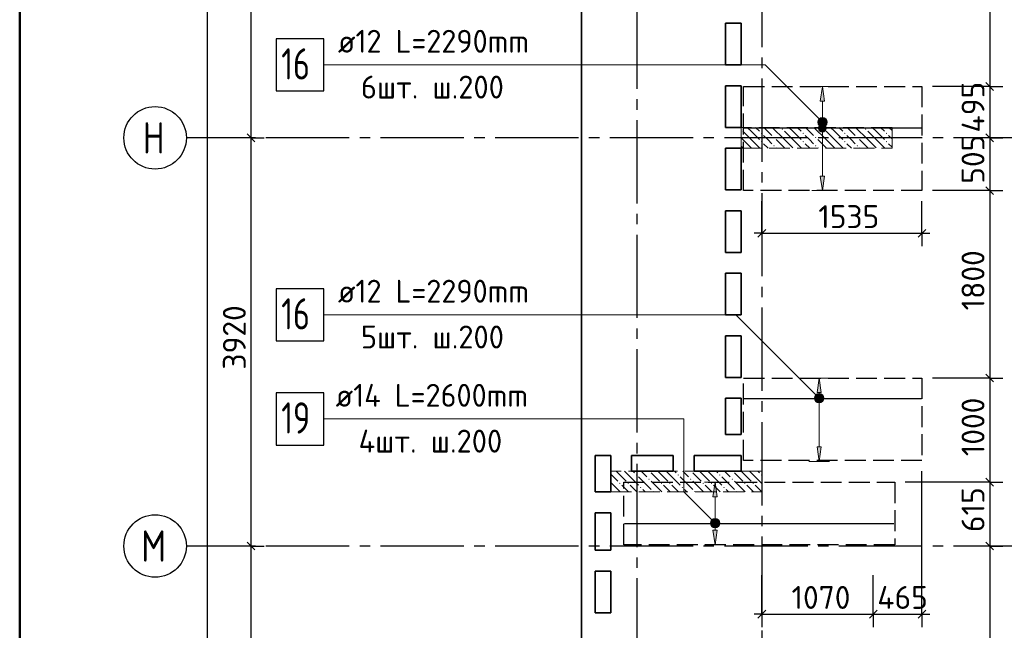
# Model space of a CAD drawing. Header units: millimetres. Extents: x 40580 to 1930067, y -240640 to 81020.
# Tile 268 of 656: x 761149 to 770600, y -198768 to -192904. Entities that reach past the tile are written whole.
import ezdxf

# ---------------------------------------------------------------- set-up
doc = ezdxf.new("R2010")
doc.units = ezdxf.units.MM
for name, pattern in [('______2', [270, 200, -70]), ('______5', [1100, 800, -100, 100, -100]), ('CENTER', [2, 1.25, -0.25, 0.25, -0.25])]:
    doc.linetypes.add(name, pattern=pattern)
for name, color, linetype, lineweight in [('Standard', 7, 'Continuous', 25), ('ДОП Верх по У', 7, 'Continuous', 25), ('ЖБ Перекрытие верхний уровень', 7, 'Continuous', 35), ('ОСИ', 7, 'CENTER', 15), ('Позиционная метка номер позиции', 7, 'Continuous', 13), ('Примечания', 7, 'Continuous', 13)]:
    doc.layers.add(name, color=color, linetype=linetype, lineweight=lineweight)
doc.layers.add('ЖБ Пилон', color=7, linetype='______2', lineweight=13, true_color=0xa0a0a0)
doc.styles.add('ISOCPEUR', font='isocpeur.ttf')

msp = doc.modelspace()

# ---------------------------------------------------------------- hatches: boundary and pattern name
at = {"layer": 'ДОП Верх по У', "linetype": 'Continuous', "lineweight": 13, "transparency": 33554687}
for points in [[(768874.2, -193685.6), (768854.2, -193545.6), (768834.2, -193685.6)], [(768816.7, -193945.6), (768891.7, -193945.6), (768886.5, -193926.8)], [(768816.7, -193945.6), (768886.5, -193926.8), (768822, -193926.8)], [(768822, -193926.8), (768886.5, -193926.8), (768873, -193913.3)], [(768822, -193926.8), (768873, -193913.3), (768835.5, -193913.3)], [(768835.5, -193913.3), (768873, -193913.3), (768854.2, -193908.1)], [(768822, -193964.3), (768891.7, -193945.6), (768816.7, -193945.6)], [(768822, -193964.3), (768886.5, -193964.3), (768891.7, -193945.6)], [(768835.5, -193977.8), (768886.5, -193964.3), (768822, -193964.3)], [(768835.5, -193977.8), (768873, -193977.8), (768886.5, -193964.3)], [(768873, -193977.8), (768835.5, -193977.8), (768854.2, -193983.1)], [(768843.2, -196485.6), (768823.2, -196345.6), (768803.2, -196485.6)], [(768785.7, -196545.6), (768860.7, -196545.6), (768855.5, -196526.8)], [(768785.7, -196545.6), (768855.5, -196526.8), (768791, -196526.8)], [(768791, -196564.3), (768860.7, -196545.6), (768785.7, -196545.6)], [(768791, -196526.8), (768855.5, -196526.8), (768842, -196513.3)], [(768791, -196526.8), (768842, -196513.3), (768804.5, -196513.3)], [(768791, -196564.3), (768855.5, -196564.3), (768860.7, -196545.6)], [(768804.5, -196577.8), (768855.5, -196564.3), (768791, -196564.3)], [(768804.5, -196513.3), (768842, -196513.3), (768823.2, -196508.1)], [(768804.5, -196577.8), (768842, -196577.8), (768855.5, -196564.3)], [(768842, -196577.8), (768804.5, -196577.8), (768823.2, -196583.1)], [(767844, -197485.6), (767824, -197345.6), (767804, -197485.6)], [(767791.7, -197726.8), (767856.2, -197726.8), (767842.7, -197713.3)], [(767791.7, -197726.8), (767842.7, -197713.3), (767805.2, -197713.3)], [(767805.2, -197713.3), (767842.7, -197713.3), (767824, -197708.1)], [(767786.5, -197745.6), (767861.5, -197745.6), (767856.2, -197726.8)], [(767786.5, -197745.6), (767856.2, -197726.8), (767791.7, -197726.8)], [(767791.7, -197764.3), (767861.5, -197745.6), (767786.5, -197745.6)], [(767791.7, -197764.3), (767856.2, -197764.3), (767861.5, -197745.6)], [(767805.2, -197777.8), (767856.2, -197764.3), (767791.7, -197764.3)], [(767805.2, -197777.8), (767842.7, -197777.8), (767856.2, -197764.3)], [(767842.7, -197777.8), (767805.2, -197777.8), (767824, -197783.1)]]:
    msp.add_hatch(color=7, dxfattribs=at).paths.add_polyline_path(points)
for points in [[(768874.2, -194405.6), (768854.2, -194545.6), (768834.2, -194405.6)], [(768843.2, -197005.6), (768823.2, -197145.6), (768803.2, -197005.6)], [(767844, -197805.6), (767824, -197945.6), (767804, -197805.6)]]:
    msp.add_hatch(color=7, dxfattribs=at).paths.add_polyline_path(points, flags=16)
at = {"layer": 'ЖБ Пилон', "linetype": 'Continuous', "lineweight": -3, "transparency": 33554687}
for points in [[(768073.2, -193952), (768076.7, -193955.5), (768073.2, -193958.9)], [(768263.7, -193995.5), (768270.2, -193989), (768276.7, -193995.5), (768270.2, -194002)], [(768383.7, -194035.5), (768390.2, -194029), (768396.7, -194035.5), (768390.2, -194042)], [(768463.7, -193955.5), (768470.2, -193949), (768476.7, -193955.5), (768470.2, -193962)], [(768663.7, -193995.5), (768670.2, -193989), (768676.7, -193995.5), (768670.2, -194002)], [(768783.7, -194035.5), (768790.2, -194029), (768796.7, -194035.5), (768790.2, -194042)], [(768863.7, -193955.5), (768870.2, -193949), (768876.7, -193955.5), (768870.2, -193962)], [(769063.7, -193995.5), (769070.2, -193989), (769076.7, -193995.5), (769070.2, -194002)], [(769183.7, -194035.5), (769190.2, -194029), (769196.7, -194035.5), (769190.2, -194042)], [(769263.7, -193955.5), (769270.2, -193949), (769276.7, -193955.5), (769270.2, -193962)], [(769463.7, -193995.5), (769470.2, -193989), (769476.7, -193995.5), (769470.2, -194002)], [(768263.7, -194075.5), (768270.2, -194069), (768276.7, -194075.5), (768270.2, -194082)], [(768383.7, -194115.5), (768390.2, -194109), (768396.7, -194115.5), (768390.2, -194122)], [(768663.7, -194075.5), (768670.2, -194069), (768676.7, -194075.5), (768670.2, -194082)], [(768783.7, -194115.5), (768790.2, -194109), (768796.7, -194115.5), (768790.2, -194122)], [(769063.7, -194075.5), (769070.2, -194069), (769076.7, -194075.5), (769070.2, -194082)], [(769183.7, -194115.5), (769190.2, -194109), (769196.7, -194115.5), (769190.2, -194122)], [(769463.7, -194075.5), (769470.2, -194069), (769476.7, -194075.5), (769470.2, -194082)], [(767193.6, -197238.6), (767190.2, -197242), (767186.8, -197238.6)], [(767593.6, -197238.6), (767590.2, -197242), (767586.8, -197238.6)], [(767993.6, -197238.6), (767990.2, -197242), (767986.8, -197238.6)], [(767063.7, -197275.5), (767070.2, -197269), (767076.7, -197275.5), (767070.2, -197282)], [(767183.7, -197315.5), (767190.2, -197309), (767196.7, -197315.5), (767190.2, -197322)], [(767463.7, -197275.5), (767470.2, -197269), (767476.7, -197275.5), (767470.2, -197282)], [(767583.7, -197315.5), (767590.2, -197309), (767596.7, -197315.5), (767590.2, -197322)], [(767863.7, -197275.5), (767870.2, -197269), (767876.7, -197275.5), (767870.2, -197282)], [(767983.7, -197315.5), (767990.2, -197309), (767996.7, -197315.5), (767990.2, -197322)], [(768263.7, -197275.5), (768270.2, -197269), (768273.2, -197272), (768273.2, -197278.9), (768270.2, -197282)], [(766823.7, -197435.5), (766830.2, -197429), (766836.7, -197435.5), (766833.6, -197438.6), (766826.8, -197438.6)], [(766903.7, -197355.5), (766910.2, -197349), (766916.7, -197355.5), (766910.2, -197362)], [(766983.7, -197355.5), (766990.2, -197349), (766996.7, -197355.5), (766990.2, -197362)], [(767103.7, -197395.5), (767110.2, -197389), (767116.7, -197395.5), (767110.2, -197402)], [(767223.7, -197435.5), (767230.2, -197429), (767236.7, -197435.5), (767233.6, -197438.6), (767226.8, -197438.6)], [(767303.7, -197355.5), (767310.2, -197349), (767316.7, -197355.5), (767310.2, -197362)], [(767383.7, -197355.5), (767390.2, -197349), (767396.7, -197355.5), (767390.2, -197362)], [(767503.7, -197395.5), (767510.2, -197389), (767516.7, -197395.5), (767510.2, -197402)], [(767623.7, -197435.5), (767630.2, -197429), (767636.7, -197435.5), (767633.6, -197438.6), (767626.8, -197438.6)], [(767703.7, -197355.5), (767710.2, -197349), (767716.7, -197355.5), (767710.2, -197362)], [(767783.7, -197355.5), (767790.2, -197349), (767796.7, -197355.5), (767790.2, -197362)], [(767903.7, -197395.5), (767910.2, -197389), (767916.7, -197395.5), (767910.2, -197402)], [(768023.7, -197435.5), (768030.2, -197429), (768036.7, -197435.5), (768033.6, -197438.6), (768026.8, -197438.6)], [(768103.7, -197355.5), (768110.2, -197349), (768116.7, -197355.5), (768110.2, -197362)], [(768183.7, -197355.5), (768190.2, -197349), (768196.7, -197355.5), (768190.2, -197362)]]:
    msp.add_hatch(color=7, dxfattribs=at).paths.add_polyline_path(points, flags=16)
at = {"layer": 'Позиционная метка номер позиции', "linetype": 'Continuous', "lineweight": 13, "transparency": 33554687}
for points in [[(768811, -193877.1), (768842.8, -193845.3), (768822.4, -193856.8)], [(768842.8, -193845.3), (768811, -193877.1), (768811, -193900)], [(768842.8, -193845.3), (768811, -193900), (768865.7, -193845.3)], [(768865.7, -193845.3), (768811, -193900), (768822.4, -193920.4)], [(768865.7, -193845.3), (768822.4, -193920.4), (768886.1, -193856.8)], [(768886.1, -193856.8), (768822.4, -193920.4), (768842.8, -193931.9)], [(768886.1, -193856.8), (768842.8, -193931.9), (768897.5, -193877.1)], [(768897.5, -193877.1), (768842.8, -193931.9), (768865.7, -193931.9)], [(768897.5, -193877.1), (768865.7, -193931.9), (768897.5, -193900)], [(768897.5, -193900), (768865.7, -193931.9), (768886.1, -193920.4)], [(768780, -196527.1), (768811.8, -196495.3), (768791.4, -196506.8)], [(768811.8, -196495.3), (768780, -196527.1), (768780, -196550)], [(768811.8, -196495.3), (768780, -196550), (768834.7, -196495.3)], [(768834.7, -196495.3), (768780, -196550), (768791.4, -196570.4)], [(768834.7, -196495.3), (768791.4, -196570.4), (768855.1, -196506.8)], [(768855.1, -196506.8), (768791.4, -196570.4), (768811.8, -196581.9)], [(768855.1, -196506.8), (768811.8, -196581.9), (768866.5, -196527.1)], [(768866.5, -196527.1), (768811.8, -196581.9), (768834.7, -196581.9)], [(768866.5, -196527.1), (768834.7, -196581.9), (768866.5, -196550)], [(768866.5, -196550), (768834.7, -196581.9), (768855.1, -196570.4)], [(767792.2, -197770.4), (767835.4, -197695.3), (767780.7, -197750)], [(767780.7, -197750), (767835.4, -197695.3), (767812.5, -197695.3)], [(767780.7, -197750), (767812.5, -197695.3), (767780.7, -197727.1)], [(767780.7, -197727.1), (767812.5, -197695.3), (767792.2, -197706.8)], [(767792.2, -197770.4), (767855.8, -197706.8), (767835.4, -197695.3)], [(767812.5, -197781.9), (767855.8, -197706.8), (767792.2, -197770.4)], [(767812.5, -197781.9), (767867.3, -197727.1), (767855.8, -197706.8)], [(767835.4, -197781.9), (767867.3, -197727.1), (767812.5, -197781.9)], [(767835.4, -197781.9), (767867.3, -197750), (767867.3, -197727.1)], [(767867.3, -197750), (767835.4, -197781.9), (767855.8, -197770.4)]]:
    msp.add_hatch(color=7, dxfattribs=at).paths.add_polyline_path(points)

# ---------------------------------------------------------------- linework, layer by layer
at = {"layer": 'Standard', "color": 7, "linetype": 'Continuous', "lineweight": -3, "transparency": 33554687}
for p, q in [((763369.8, -194038.6), (763369.8, -190118.6)), ((770460.2, -191745.6), (770460.2, -193545.6)), ((770460.2, -193545.6), (770460.2, -194038.6)), ((763369.8, -197958.6), (763369.8, -194038.6)), ((770460.2, -194038.6), (770460.2, -194545.6)), ((770460.2, -194545.6), (770460.2, -196345.6)), ((768273.2, -194955.3), (768198.2, -194955.3)), ((768273.2, -194955.3), (769810.2, -194955.3)), ((769810.2, -194955.3), (769885.2, -194955.3)), ((770460.2, -196345.6), (770460.2, -197345.6)), ((770460.2, -197345.6), (770460.2, -197958.6)), ((763369.8, -201258.6), (763369.8, -197958.6)), ((770460.2, -197958.6), (770460.2, -200665.6)), ((768273.2, -198612.3), (768198.2, -198612.3)), ((768273.2, -198612.3), (769343.2, -198612.3)), ((769343.2, -198612.3), (769810.2, -198612.3)), ((769810.2, -198612.3), (769885.2, -198612.3))]:
    msp.add_line(p, q, dxfattribs=at)
at = {"layer": 'Standard', "color": 251, "linetype": 'Continuous', "lineweight": -3, "true_color": 0x656565, "transparency": 33554687}
for p, q in [((770460.2, -193545.6), (770335.2, -193545.6)), ((770460.2, -193545.6), (770585.2, -193545.6)), ((763369.8, -194038.6), (763244.8, -194038.6)), ((763369.8, -194038.6), (763494.8, -194038.6)), ((770460.2, -194038.6), (770335.2, -194038.6)), ((770460.2, -194038.6), (770585.2, -194038.6)), ((770460.2, -194545.6), (770335.2, -194545.6)), ((770460.2, -194545.6), (770585.2, -194545.6)), ((768273.2, -194955.3), (768273.2, -194645.6)), ((769810.2, -194955.3), (769810.2, -194645.6)), ((768273.2, -194955.3), (768273.2, -194830.3)), ((769810.2, -194955.3), (769810.2, -194830.3)), ((768273.2, -194955.3), (768273.2, -195080.3)), ((769810.2, -194955.3), (769810.2, -195080.3)), ((770460.2, -196345.6), (770335.2, -196345.6)), ((770460.2, -196345.6), (770585.2, -196345.6)), ((770460.2, -197345.6), (770335.2, -197345.6)), ((770460.2, -197345.6), (770585.2, -197345.6)), ((763369.8, -197958.6), (763244.8, -197958.6)), ((763369.8, -197958.6), (763494.8, -197958.6)), ((770460.2, -197958.6), (770335.2, -197958.6)), ((770460.2, -197958.6), (770585.2, -197958.6)), ((768273.2, -198612.3), (768273.2, -198238.6)), ((768273.2, -198612.3), (768273.2, -198487.3)), ((769343.2, -198612.3), (769343.2, -198487.3)), ((769810.2, -198612.3), (769810.2, -198487.3)), ((768273.2, -198612.3), (768273.2, -198737.3)), ((769343.2, -198612.3), (769343.2, -198737.3)), ((769810.2, -198612.3), (769810.2, -198737.3))]:
    msp.add_line(p, q, dxfattribs=at)
at = {"layer": 'Standard', "color": 7, "linetype": 'Continuous', "lineweight": 25, "transparency": 33554687}
for p, q in [((770422.7, -193508.1), (770497.7, -193583.1)), ((763407.3, -194076.1), (763332.3, -194001.1)), ((770422.7, -194001.1), (770497.7, -194076.1)), ((770422.7, -194508.1), (770497.7, -194583.1)), ((768235.7, -194992.8), (768310.7, -194917.8)), ((769772.7, -194992.8), (769847.7, -194917.8)), ((770422.7, -196308.1), (770497.7, -196383.1)), ((770422.7, -197308.1), (770497.7, -197383.1)), ((763407.3, -197996.1), (763332.3, -197921.1)), ((770422.7, -197921.1), (770497.7, -197996.1)), ((768235.7, -198649.8), (768310.7, -198574.8)), ((769305.7, -198649.8), (769380.7, -198574.8)), ((769772.7, -198649.8), (769847.7, -198574.8))]:
    msp.add_line(p, q, dxfattribs=at)
at = {"layer": 'Standard', "color": 7, "linetype": 'Continuous', "lineweight": 50, "transparency": 33554687}
msp.add_lwpolyline([(761149.2, -181388.6), (800649.2, -181388.6), (800649.2, -239788.6), (761149.2, -239788.6), (761149.2, -181388.6)], close=True, dxfattribs=at)
at = {"layer": 'Standard', "color": 7, "linetype": 'Continuous', "lineweight": -3, "transparency": 33554687}
msp.add_lwpolyline([(762950.8, -229658.6), (762950.8, -206841.1), (762950.8, -206841.1), (762950.8, -183168.6)], dxfattribs=at)
at = {"layer": 'Standard', "color": 251, "linetype": 'Continuous', "lineweight": -3, "true_color": 0x656565, "transparency": 33554687}
for points in [[(770460.2, -193545.6), (770443.2, -193545.6), (770443.2, -193545.6), (770443.2, -193545.6), (770443.2, -193545.6), (770443.2, -193545.6), (770443.2, -193545.6), (770443.2, -193545.6), (770443.2, -193545.6), (770443.2, -193545.6), (770443.2, -193545.6), (770443.2, -193545.6), (770443.2, -193545.6), (770443.2, -193545.6), (770443.2, -193545.6), (770443.2, -193545.6), (770443.2, -193545.6), (770443.2, -193545.6), (770443.2, -193545.6), (770443.2, -193545.6), (770443.2, -193545.6), (770443.2, -193545.6), (770443.2, -193545.6), (770443.2, -193545.6), (770443.2, -193545.6), (770443.2, -193545.6), (770443.2, -193545.6), (770443.2, -193545.6), (770443.2, -193545.6), (770443.2, -193545.6), (770443.2, -193545.6), (770443.2, -193545.6), (770443.2, -193545.6), (770443.2, -193545.6), (770443.2, -193545.6), (770443.2, -193545.6), (770443.2, -193545.6), (770443.2, -193545.6), (770443.2, -193545.6), (770443.2, -193545.6), (770443.2, -193545.6), (770443.2, -193545.6), (770443.2, -193545.6), (770443.2, -193545.6), (770443.2, -193545.6), (769910.2, -193545.6)], [(763369.8, -194038.6), (763352.8, -194038.6), (763352.8, -194038.6), (763352.8, -194038.6), (763352.8, -194038.6), (763352.8, -194038.6), (763352.8, -194038.6), (763352.8, -194038.6), (763352.8, -194038.6), (762849.2, -194038.6)], [(770460.2, -194038.6), (770443.2, -194038.6), (770443.2, -194038.6), (770443.2, -194038.6), (770443.2, -194038.6), (770443.2, -194038.6), (770443.2, -194038.6), (770443.2, -194038.6), (770443.2, -194038.6), (770443.2, -194038.6), (770443.2, -194038.6), (770443.2, -194038.6), (770443.2, -194038.6), (770443.2, -194038.6), (770443.2, -194038.6), (770443.2, -194038.6), (770443.2, -194038.6), (770443.2, -194038.6), (770443.2, -194038.6), (770443.2, -194038.6), (770443.2, -194038.6), (770443.2, -194038.6), (770443.2, -194038.6), (770443.2, -194038.6), (770443.2, -194038.6), (770443.2, -194038.6), (770443.2, -194038.6), (770443.2, -194038.6), (770443.2, -194038.6), (770443.2, -194038.6), (770443.2, -194038.6), (770443.2, -194038.6), (770443.2, -194038.6), (770443.2, -194038.6), (770443.2, -194038.6), (770443.2, -194038.6), (770443.2, -194038.6), (770443.2, -194038.6), (770443.2, -194038.6), (770443.2, -194038.6), (770443.2, -194038.6), (770443.2, -194038.6), (770443.2, -194038.6), (770190.3, -194038.6)], [(770460.2, -194545.6), (770443.2, -194545.6), (770443.2, -194545.6), (770443.2, -194545.6), (770443.2, -194545.6), (770443.2, -194545.6), (770443.2, -194545.6), (770443.2, -194545.6), (770443.2, -194545.6), (770443.2, -194545.6), (770443.2, -194545.6), (770443.2, -194545.6), (770443.2, -194545.6), (770443.2, -194545.6), (770443.2, -194545.6), (770443.2, -194545.6), (770443.2, -194545.6), (770443.2, -194545.6), (770443.2, -194545.6), (770443.2, -194545.6), (770443.2, -194545.6), (770443.2, -194545.6), (770443.2, -194545.6), (770443.2, -194545.6), (770443.2, -194545.6), (770443.2, -194545.6), (770443.2, -194545.6), (770443.2, -194545.6), (770443.2, -194545.6), (770443.2, -194545.6), (770443.2, -194545.6), (770443.2, -194545.6), (770443.2, -194545.6), (770443.2, -194545.6), (770443.2, -194545.6), (770443.2, -194545.6), (770443.2, -194545.6), (770443.2, -194545.6), (770443.2, -194545.6), (770443.2, -194545.6), (770443.2, -194545.6), (769910.2, -194545.6)], [(770460.2, -196345.6), (770443.2, -196345.6), (770443.2, -196345.6), (770443.2, -196345.6), (770443.2, -196345.6), (770443.2, -196345.6), (770443.2, -196345.6), (770443.2, -196345.6), (770443.2, -196345.6), (770443.2, -196345.6), (770443.2, -196345.6), (770443.2, -196345.6), (770443.2, -196345.6), (770443.2, -196345.6), (770443.2, -196345.6), (770443.2, -196345.6), (770443.2, -196345.6), (770443.2, -196345.6), (770443.2, -196345.6), (770443.2, -196345.6), (770443.2, -196345.6), (770443.2, -196345.6), (770443.2, -196345.6), (770443.2, -196345.6), (770443.2, -196345.6), (770443.2, -196345.6), (770443.2, -196345.6), (770443.2, -196345.6), (770443.2, -196345.6), (770443.2, -196345.6), (770443.2, -196345.6), (770443.2, -196345.6), (770443.2, -196345.6), (770443.2, -196345.6), (770443.2, -196345.6), (770443.2, -196345.6), (770443.2, -196345.6), (770443.2, -196345.6), (770443.2, -196345.6), (769910.2, -196345.6)], [(769810.2, -198612.3), (769810.2, -197897.8), (769810.2, -197897.8), (769810.2, -197238.6)], [(770460.2, -197345.6), (770443.2, -197345.6), (770443.2, -197345.6), (770443.2, -197345.6), (770443.2, -197345.6), (770443.2, -197345.6), (770443.2, -197345.6), (770443.2, -197345.6), (770443.2, -197345.6), (770443.2, -197345.6), (770443.2, -197345.6), (770443.2, -197345.6), (770443.2, -197345.6), (770443.2, -197345.6), (770443.2, -197345.6), (770443.2, -197345.6), (770443.2, -197345.6), (770443.2, -197345.6), (770443.2, -197345.6), (770443.2, -197345.6), (770443.2, -197345.6), (770443.2, -197345.6), (770443.2, -197345.6), (770443.2, -197345.6), (770443.2, -197345.6), (770443.2, -197345.6), (770443.2, -197345.6), (770443.2, -197345.6), (770443.2, -197345.6), (770443.2, -197345.6), (770443.2, -197345.6), (770443.2, -197345.6), (770443.2, -197345.6), (770443.2, -197345.6), (770443.2, -197345.6), (770443.2, -197345.6), (770443.2, -197345.6), (769648.2, -197345.6)], [(763369.8, -197958.6), (763352.8, -197958.6), (763352.8, -197958.6), (763352.8, -197958.6), (763352.8, -197958.6), (763352.8, -197958.6), (763352.8, -197958.6), (763352.8, -197958.6), (763352.8, -197958.6), (763352.8, -197958.6), (763352.8, -197958.6), (762849.2, -197958.6)], [(770460.2, -197958.6), (770443.2, -197958.6), (770443.2, -197958.6), (770443.2, -197958.6), (770443.2, -197958.6), (770443.2, -197958.6), (770443.2, -197958.6), (770443.2, -197958.6), (770443.2, -197958.6), (770443.2, -197958.6), (770443.2, -197958.6), (770443.2, -197958.6), (770443.2, -197958.6), (770443.2, -197958.6), (770443.2, -197958.6), (770443.2, -197958.6), (770443.2, -197958.6), (770443.2, -197958.6), (770443.2, -197958.6), (770443.2, -197958.6), (770443.2, -197958.6), (770443.2, -197958.6), (770443.2, -197958.6), (770443.2, -197958.6), (770443.2, -197958.6), (770443.2, -197958.6), (770443.2, -197958.6), (770443.2, -197958.6), (770443.2, -197958.6), (770443.2, -197958.6), (770443.2, -197958.6), (770443.2, -197958.6), (770443.2, -197958.6), (770443.2, -197958.6), (770443.2, -197958.6), (770288.1, -197958.6)], [(769343.2, -198612.3), (769343.2, -198595.3), (769343.2, -198595.3), (769343.2, -198238.6)]]:
    msp.add_lwpolyline(points, dxfattribs=at)
at = {"layer": 'ДОП Верх по У', "color": 7, "linetype": 'Continuous', "lineweight": 13, "transparency": 33554687}
for p, q in [((764183.8, -193338.6), (766269.8, -193338.6)), ((764183.8, -195738.6), (766269.8, -195738.6)), ((764161.8, -196738.6), (766269.8, -196738.6))]:
    msp.add_line(p, q, dxfattribs=at)
at = {"layer": 'ДОП Верх по У', "color": 251, "linetype": 'Continuous', "lineweight": 13, "true_color": 0x494949, "transparency": 33554687}
for p, q in [((768854.2, -193545.6), (768754.2, -193545.6)), ((768854.2, -193545.6), (768834.2, -193685.6)), ((768874.2, -193685.6), (768854.2, -193545.6)), ((768854.2, -193545.6), (768954.2, -193545.6)), ((768854.2, -193545.6), (768854.2, -193545.6)), ((768834.2, -193685.6), (768874.2, -193685.6)), ((768854.2, -193915.6), (768854.2, -193685.6)), ((768816.7, -193945.6), (768816.7, -193945.6)), ((768854.2, -194405.6), (768854.2, -193975.6)), ((768891.7, -193945.6), (768891.7, -193945.6)), ((768854.2, -194545.6), (768834.2, -194405.6)), ((768834.2, -194405.6), (768874.2, -194405.6)), ((768874.2, -194405.6), (768854.2, -194545.6)), ((768854.2, -194545.6), (768754.2, -194545.6)), ((768854.2, -194545.6), (768954.2, -194545.6)), ((768854.2, -194545.6), (768854.2, -194545.6)), ((768823.2, -196345.6), (768723.2, -196345.6)), ((768823.2, -196345.6), (768803.2, -196485.6)), ((768843.2, -196485.6), (768823.2, -196345.6)), ((768823.2, -196345.6), (768923.2, -196345.6)), ((768823.2, -196345.6), (768823.2, -196345.6)), ((768803.2, -196485.6), (768843.2, -196485.6)), ((768823.2, -196515.6), (768823.2, -196485.6)), ((768785.7, -196545.6), (768785.7, -196545.6)), ((768823.2, -197005.6), (768823.2, -196575.6)), ((768860.7, -196545.6), (768860.7, -196545.6)), ((768823.2, -197145.6), (768803.2, -197005.6)), ((768803.2, -197005.6), (768843.2, -197005.6)), ((768843.2, -197005.6), (768823.2, -197145.6)), ((768823.2, -197145.6), (768723.2, -197145.6)), ((768823.2, -197145.6), (768923.2, -197145.6)), ((768823.2, -197145.6), (768823.2, -197145.6)), ((767824, -197345.6), (767724, -197345.6)), ((767824, -197345.6), (767804, -197485.6)), ((767844, -197485.6), (767824, -197345.6)), ((767824, -197345.6), (767924, -197345.6)), ((767824, -197345.6), (767824, -197345.6)), ((767804, -197485.6), (767844, -197485.6)), ((767824, -197715.6), (767824, -197485.6)), ((767786.5, -197745.6), (767786.5, -197745.6)), ((767824, -197945.6), (767804, -197805.6)), ((767804, -197805.6), (767844, -197805.6)), ((767824, -197805.6), (767824, -197775.6)), ((767844, -197805.6), (767824, -197945.6)), ((767861.5, -197745.6), (767861.5, -197745.6)), ((767824, -197945.6), (767724, -197945.6)), ((767824, -197945.6), (767924, -197945.6)), ((767824, -197945.6), (767824, -197945.6))]:
    msp.add_line(p, q, dxfattribs=at)
at = {"layer": 'ДОП Верх по У', "color": 7, "linetype": 'Continuous', "lineweight": -3, "transparency": 33554687}
for p, q in [((769804.2, -193945.6), (768104.2, -193945.6)), ((769804.2, -196545.6), (768104.2, -196545.6)), ((769541.2, -197745.6), (766955.2, -197745.6))]:
    msp.add_line(p, q, dxfattribs=at)
at = {"layer": 'ДОП Верх по У', "color": 7, "linetype": 'Continuous', "lineweight": 25, "transparency": 33554687}
for points in [[(763609.8, -193588.6), (764069.8, -193588.6), (764069.8, -193088.6), (763609.8, -193088.6), (763609.8, -193588.6)], [(763609.8, -195988.6), (764069.8, -195988.6), (764069.8, -195488.6), (763609.8, -195488.6), (763609.8, -195988.6)], [(763609.8, -196988.6), (764069.8, -196988.6), (764069.8, -196488.6), (763609.8, -196488.6), (763609.8, -196988.6)]]:
    msp.add_lwpolyline(points, dxfattribs=at)
at = {"layer": 'ДОП Верх по У', "color": 251, "linetype": 'Continuous', "lineweight": 13, "true_color": 0x494949, "transparency": 33554687}
for centre in [(768854.2, -193945.6), (768823.2, -196545.6), (767824, -197745.6)]:
    msp.add_circle(centre, 37.5, dxfattribs=at)
at = {"layer": 'ЖБ Перекрытие верхний уровень', "transparency": 33554687}
for p, q in [((766543.2, -183068.6), (766543.2, -207218.6)), ((767923.2, -193338.6), (767923.2, -192938.6)), ((767923.2, -192938.6), (768073.2, -192938.6)), ((768073.2, -192938.6), (768073.2, -193338.6)), ((768073.2, -193338.6), (767923.2, -193338.6)), ((767923.2, -193938.6), (767923.2, -193538.6)), ((767923.2, -193538.6), (768073.2, -193538.6)), ((768073.2, -193538.6), (768073.2, -193938.6)), ((768073.2, -193938.6), (767923.2, -193938.6)), ((767923.2, -194538.6), (767923.2, -194138.6)), ((767923.2, -194138.6), (768073.2, -194138.6)), ((768073.2, -194138.6), (768073.2, -194538.6)), ((768073.2, -194538.6), (767923.2, -194538.6)), ((767923.2, -195138.6), (767923.2, -194738.6)), ((767923.2, -194738.6), (768073.2, -194738.6)), ((768073.2, -194738.6), (768073.2, -195138.6)), ((768073.2, -195138.6), (767923.2, -195138.6)), ((767923.2, -195738.6), (767923.2, -195338.6)), ((767923.2, -195338.6), (768073.2, -195338.6)), ((768073.2, -195338.6), (768073.2, -195738.6)), ((768073.2, -195738.6), (767923.2, -195738.6)), ((767923.2, -196338.6), (767923.2, -195938.6)), ((767923.2, -195938.6), (768073.2, -195938.6)), ((768073.2, -195938.6), (768073.2, -196338.6)), ((768073.2, -196338.6), (767923.2, -196338.6)), ((767923.2, -196888.6), (767923.2, -196538.6)), ((767923.2, -196538.6), (768073.2, -196538.6)), ((768073.2, -196538.6), (768073.2, -196888.6)), ((768073.2, -196888.6), (767923.2, -196888.6)), ((766673.2, -197438.6), (766673.2, -197088.6)), ((766673.2, -197088.6), (766823.2, -197088.6)), ((766823.2, -197088.6), (766823.2, -197438.6)), ((767023.2, -197238.6), (767023.2, -197088.6)), ((767023.2, -197088.6), (767423.2, -197088.6)), ((767423.2, -197088.6), (767423.2, -197238.6)), ((767623.2, -197238.6), (767623.2, -197088.6)), ((767623.2, -197088.6), (768073.2, -197088.6)), ((768073.2, -197088.6), (768073.2, -197238.6)), ((767423.2, -197238.6), (767023.2, -197238.6)), ((768073.2, -197238.6), (767623.2, -197238.6)), ((766823.2, -197438.6), (766673.2, -197438.6)), ((766673.2, -197998.6), (766673.2, -197638.6)), ((766673.2, -197638.6), (766823.2, -197638.6)), ((766823.2, -197638.6), (766823.2, -197998.6)), ((766823.2, -197998.6), (766673.2, -197998.6)), ((766673.2, -198198.6), (766823.2, -198198.6)), ((766673.2, -198598.6), (766673.2, -198198.6)), ((766823.2, -198198.6), (766823.2, -198598.6)), ((766823.2, -198598.6), (766673.2, -198598.6))]:
    msp.add_line(p, q, dxfattribs=at)
at = {"layer": 'ЖБ Пилон', "color": 253, "linetype": '______2', "lineweight": 13, "true_color": 0xa0a0a0, "transparency": 33554687}
for p, q in [((769523.2, -193938.6), (768073.2, -193938.6)), ((768073.2, -193938.6), (768073.2, -194138.6)), ((769523.2, -194138.6), (769523.2, -193938.6)), ((768073.2, -194138.6), (769523.2, -194138.6)), ((768273.2, -197238.6), (766823.2, -197238.6)), ((766823.2, -197238.6), (766823.2, -197438.6)), ((768273.2, -197438.6), (768273.2, -197238.6)), ((766823.2, -197438.6), (768273.2, -197438.6))]:
    msp.add_line(p, q, dxfattribs=at)
at = {"layer": 'ЖБ Пилон', "color": 9, "linetype": 'Continuous', "lineweight": -3, "true_color": 0xc7c7c7, "transparency": 33554687}
for p, q in [((768170.2, -193975.5), (768133.3, -193938.6)), ((768213.3, -193938.6), (768250.2, -193975.5)), ((768293.3, -193938.6), (768370.2, -194015.5)), ((768490.2, -194055.5), (768373.3, -193938.6)), ((768570.2, -193975.5), (768533.3, -193938.6)), ((768613.3, -193938.6), (768650.2, -193975.5)), ((768693.3, -193938.6), (768770.2, -194015.5)), ((768890.2, -194055.5), (768773.3, -193938.6)), ((768970.2, -193975.5), (768933.3, -193938.6)), ((769013.3, -193938.6), (769050.2, -193975.5)), ((769093.3, -193938.6), (769170.2, -194015.5)), ((769290.2, -194055.5), (769173.3, -193938.6)), ((769370.2, -193975.5), (769333.3, -193938.6)), ((769413.3, -193938.6), (769450.2, -193975.5)), ((769493.3, -193938.6), (769523.2, -193968.5)), ((768090.2, -193975.5), (768170.2, -194055.5)), ((768170.2, -193975.5), (768250.2, -194055.5)), ((768330.2, -194055.5), (768290.2, -194015.5)), ((768490.2, -193975.5), (768570.2, -194055.5)), ((768570.2, -193975.5), (768650.2, -194055.5)), ((768730.2, -194055.5), (768690.2, -194015.5)), ((768890.2, -193975.5), (768970.2, -194055.5)), ((768970.2, -193975.5), (769050.2, -194055.5)), ((769130.2, -194055.5), (769090.2, -194015.5)), ((769290.2, -193975.5), (769370.2, -194055.5)), ((769370.2, -193975.5), (769450.2, -194055.5)), ((769523.2, -194048.5), (769490.2, -194015.5)), ((768090.2, -194055.5), (768073.2, -194038.5)), ((768073.2, -194118.5), (768090.2, -194135.5)), ((768090.2, -194055.5), (768170.2, -194135.5)), ((768170.2, -194055.5), (768253.3, -194138.6)), ((768290.2, -194095.5), (768333.3, -194138.6)), ((768370.2, -194095.5), (768330.2, -194055.5)), ((768410.2, -194055.5), (768490.2, -194135.5)), ((768490.2, -194055.5), (768570.2, -194135.5)), ((768570.2, -194055.5), (768653.3, -194138.6)), ((768690.2, -194095.5), (768733.3, -194138.6)), ((768770.2, -194095.5), (768730.2, -194055.5)), ((768810.2, -194055.5), (768890.2, -194135.5)), ((768890.2, -194055.5), (768970.2, -194135.5)), ((768970.2, -194055.5), (769053.3, -194138.6)), ((769090.2, -194095.5), (769133.3, -194138.6)), ((769170.2, -194095.5), (769130.2, -194055.5)), ((769210.2, -194055.5), (769290.2, -194135.5)), ((769290.2, -194055.5), (769370.2, -194135.5)), ((769370.2, -194055.5), (769453.3, -194138.6)), ((769490.2, -194095.5), (769523.2, -194128.5)), ((768410.2, -194135.5), (768413.3, -194138.6)), ((768810.2, -194135.5), (768813.3, -194138.6)), ((769210.2, -194135.5), (769213.3, -194138.6)), ((766890.2, -197255.5), (766873.3, -197238.6)), ((766953.3, -197238.6), (766970.2, -197255.5)), ((767033.3, -197238.6), (767050.2, -197255.5)), ((767130.2, -197255.5), (767113.3, -197238.6)), ((767290.2, -197255.5), (767273.3, -197238.6)), ((767353.3, -197238.6), (767370.2, -197255.5)), ((767433.3, -197238.6), (767450.2, -197255.5)), ((767530.2, -197255.5), (767513.3, -197238.6)), ((767690.2, -197255.5), (767673.3, -197238.6)), ((767753.3, -197238.6), (767770.2, -197255.5)), ((767833.3, -197238.6), (767850.2, -197255.5)), ((767930.2, -197255.5), (767913.3, -197238.6)), ((768090.2, -197255.5), (768073.3, -197238.6)), ((768153.3, -197238.6), (768170.2, -197255.5)), ((768233.3, -197238.6), (768250.2, -197255.5)), ((766823.2, -197268.5), (766890.2, -197335.5)), ((766890.2, -197255.5), (766970.2, -197335.5)), ((766970.2, -197255.5), (767090.2, -197375.5)), ((767090.2, -197295.5), (767210.2, -197415.5)), ((767170.2, -197295.5), (767130.2, -197255.5)), ((767210.2, -197255.5), (767290.2, -197335.5)), ((767210.2, -197335.5), (767313.3, -197438.6)), ((767290.2, -197255.5), (767370.2, -197335.5)), ((767370.2, -197255.5), (767490.2, -197375.5)), ((767490.2, -197295.5), (767610.2, -197415.5)), ((767570.2, -197295.5), (767530.2, -197255.5)), ((767610.2, -197255.5), (767690.2, -197335.5)), ((767610.2, -197335.5), (767713.3, -197438.6)), ((767690.2, -197255.5), (767770.2, -197335.5)), ((767770.2, -197255.5), (767890.2, -197375.5)), ((767890.2, -197295.5), (768010.2, -197415.5)), ((767970.2, -197295.5), (767930.2, -197255.5)), ((768010.2, -197255.5), (768090.2, -197335.5)), ((768010.2, -197335.5), (768113.3, -197438.6)), ((768090.2, -197255.5), (768170.2, -197335.5)), ((768170.2, -197255.5), (768273.2, -197358.5)), ((766823.2, -197348.5), (766913.3, -197438.6)), ((766970.2, -197415.5), (766930.2, -197375.5)), ((766993.3, -197438.6), (766970.2, -197415.5)), ((767010.2, -197375.5), (767073.3, -197438.6)), ((767130.2, -197415.5), (767153.3, -197438.6)), ((767370.2, -197415.5), (767330.2, -197375.5)), ((767393.3, -197438.6), (767370.2, -197415.5)), ((767410.2, -197375.5), (767473.3, -197438.6)), ((767530.2, -197415.5), (767553.3, -197438.6)), ((767770.2, -197415.5), (767730.2, -197375.5)), ((767793.3, -197438.6), (767770.2, -197415.5)), ((767810.2, -197375.5), (767873.3, -197438.6)), ((767930.2, -197415.5), (767953.3, -197438.6)), ((768170.2, -197415.5), (768130.2, -197375.5)), ((768193.3, -197438.6), (768170.2, -197415.5)), ((768210.2, -197375.5), (768273.2, -197438.5))]:
    msp.add_line(p, q, dxfattribs=at)
at = {"layer": 'ОСИ', "color": 8, "linetype": '______5', "lineweight": -3, "transparency": 33554687}
for p, q in [((768273.2, -182468.6), (768273.2, -233188.6)), ((767073.2, -182868.6), (767073.2, -233188.6)), ((781913.2, -194038.6), (762749.2, -194038.6)), ((781913.2, -197958.6), (762749.2, -197958.6))]:
    msp.add_line(p, q, dxfattribs=at)
at = {"layer": 'ОСИ', "color": 7, "linetype": 'Continuous', "lineweight": -3, "transparency": 33554687}
for centre in [(762449.2, -194038.6), (762449.2, -197958.6)]:
    msp.add_circle(centre, 300, dxfattribs=at)
at = {"layer": 'Позиционная метка номер позиции', "color": 7, "linetype": 'Continuous', "lineweight": 13, "transparency": 33554687}
for p, q in [((768822.4, -193856.8), (768822.4, -193856.8)), ((768822.4, -193920.4), (768822.4, -193920.4)), ((768886.1, -193856.8), (768886.1, -193856.8)), ((768886.1, -193920.4), (768886.1, -193920.4)), ((768791.4, -196506.8), (768791.4, -196506.8)), ((768791.4, -196570.4), (768791.4, -196570.4)), ((768855.1, -196506.8), (768855.1, -196506.8)), ((768855.1, -196570.4), (768855.1, -196570.4)), ((767792.2, -197706.8), (767792.2, -197706.8)), ((767855.8, -197706.8), (767855.8, -197706.8)), ((767792.2, -197770.4), (767792.2, -197770.4)), ((767855.8, -197770.4), (767855.8, -197770.4))]:
    msp.add_line(p, q, dxfattribs=at)
for points in [[(764069.8, -193338.6), (768304.2, -193338.6), (768854.2, -193888.6)], [(764069.8, -195738.6), (768023.2, -195738.6), (768823.2, -196538.6)], [(767824, -197738.6), (767524, -197438.6), (767524, -196738.6), (764069.8, -196738.6)]]:
    msp.add_lwpolyline(points, dxfattribs=at)
for centre in [(768854.2, -193888.6), (768823.2, -196538.6), (767824, -197738.6)]:
    msp.add_circle(centre, 45, dxfattribs=at)
at = {"layer": 'Примечания', "color": 7, "linetype": '______2', "lineweight": -3, "transparency": 33554687}
for p, q in [((768098.2, -193545.6), (769810.2, -193545.6)), ((768098.2, -194545.6), (768098.2, -193545.6)), ((769810.2, -193545.6), (769810.2, -194545.6)), ((769810.2, -194545.6), (768098.2, -194545.6)), ((768098.2, -196345.6), (769810.2, -196345.6)), ((768098.2, -197138.6), (768098.2, -196345.6)), ((769810.2, -196345.6), (769810.2, -197138.6)), ((769810.2, -197138.6), (768098.2, -197138.6)), ((766948.2, -197345.6), (769548.2, -197345.6)), ((766948.2, -197945.6), (766948.2, -197345.6)), ((769548.2, -197345.6), (769548.2, -197945.6)), ((769548.2, -197945.6), (766948.2, -197945.6))]:
    msp.add_line(p, q, dxfattribs=at)

# ---------------------------------------------------------------- texts
at = {"layer": 'Standard', "color": 7, "linetype": 'Continuous', "lineweight": 25, "transparency": 33554687, "char_height": 220, "attachment_point": 7, "rotation": 90, "style": 'ISOCPEUR'}
for s, insert, width in [('495', (770410.2, -193987.5), 516.396), ('505', (770410.2, -194479.7), 500.814), ('1800', (770410.2, -195695.8), 625.741), ('3920', (763319.8, -196264.4), 657.058), ('1000', (770410.2, -197095.8), 625.735), ('615', (770410.2, -197824), 469.509)]:
    msp.add_mtext(s, dxfattribs=dict(at, insert=insert, width=width))
at = {"layer": 'Standard', "color": 7, "linetype": 'Continuous', "lineweight": 25, "transparency": 33554687, "char_height": 220, "attachment_point": 7, "style": 'ISOCPEUR'}
for s, insert, width in [('1535', (768815.1, -194905.2), 579.012), ('1070', (768558, -198562.3), 625.741), ('465', (769381.3, -198562.3), 516.396)]:
    msp.add_mtext(s, dxfattribs=dict(at, insert=insert, width=width))
at = {"layer": 'ДОП Верх по У', "color": 7, "linetype": 'Continuous', "lineweight": 13, "transparency": 33554687, "attachment_point": 7, "style": 'ISOCPEUR'}
for s, insert, char_height, width in [('\\W0.96;ø12 L=2290mm ', (764203.8, -193221.2), 220, 2152.025), ('\\W0.75;16', (763659.8, -193478.6), 300, 472.649), ('\\W0.97;6шт. ш.200 ', (764423.8, -193661.2), 220, 1713.203), ('\\W0.96;ø12 L=2290mm ', (764203.8, -195621.2), 220, 2152.025), ('\\W0.75;16', (763659.8, -195878.6), 300, 472.649), ('\\W0.97;5шт. ш.200 ', (764423.8, -196061.2), 220, 1713.203), ('\\W0.96;ø14 L=2600mm ', (764181.8, -196621.2), 220, 2173.901), ('\\W0.75;19', (763659.8, -196878.6), 300, 472.649), ('\\W0.97;4шт. ш.200 ', (764401.8, -197061.2), 220, 1735.063)]:
    msp.add_mtext(s, dxfattribs=dict(at, insert=insert, char_height=char_height, width=width))
at = {"layer": 'ОСИ', "color": 7, "linetype": 'Continuous', "lineweight": 25, "transparency": 33554687, "char_height": 300, "attachment_point": 7, "style": 'ISOCPEUR'}
for s, insert, width in [('\\W0.80;Н', (762329.2, -194188.6), 359.83), ('\\W0.82;М', (762314.2, -198108.6), 392.649)]:
    msp.add_mtext(s, dxfattribs=dict(at, insert=insert, width=width))

doc.saveas('drawing.dxf')
